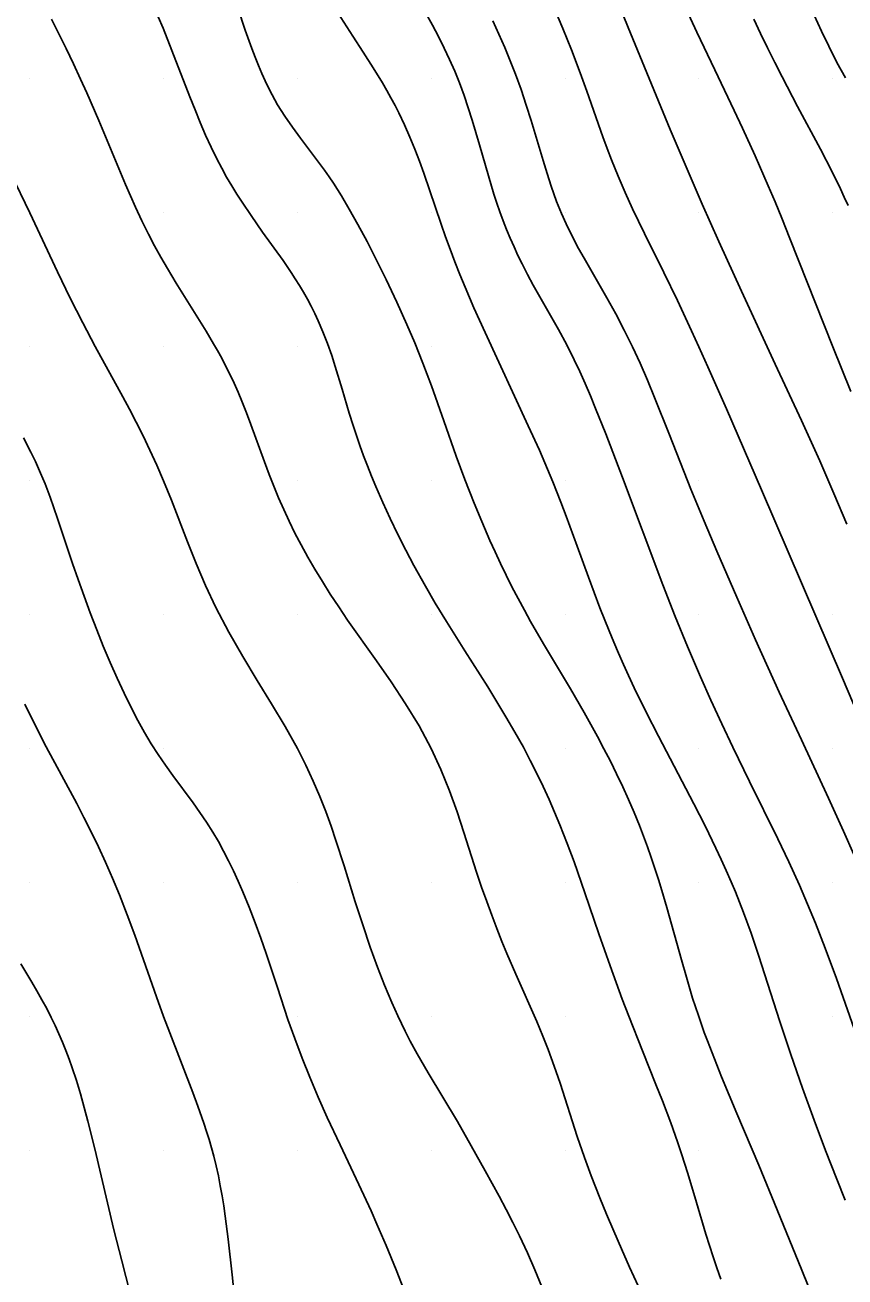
# Model space of a CAD drawing. Extents: x 2602990 to 2605851, y 618069 to 619180.
# Drawn here: x 2604279.82 to 2604310.45, y 618345.28 to 618392.01 of the extents above; entities that cross this region are included whole.
import ezdxf

# ---------------------------------------------------------------- set-up
doc = ezdxf.new("R2010")
doc.units = 0
for name, color, linetype in [('Default', 7, 'Continuous'), ('DTM Contours Major', 7, 'Continuous'), ('DTM Contours Minor', 7, 'Continuous'), ('Exist DTM Breakline Underwater', 7, 'Continuous'), ('Exist DTM Scan Elevation Point', 7, 'Continuous')]:
    doc.layers.add(name, color=color, linetype=linetype)

# ---------------------------------------------------------------- blocks, each defined once
blk = doc.blocks.new('POINT_DISPLAY')
at = {"layer": 'Default'}
blk.add_line((0, 0), (0, 0), dxfattribs=at)

msp = doc.modelspace()

# ---------------------------------------------------------------- linework, layer by layer
at = {"layer": 'DTM Contours Major'}
for points in [[(2604301.228, 618394.692), (2604302.36, 618391.918), (2604303.317, 618389.588), (2604303.923, 618388.113), (2604304.441, 618386.891), (2604305.122, 618385.328), (2604305.747, 618383.927), (2604306.585, 618382.082), (2604307.845, 618379.358), (2604308.825, 618377.247), (2604309.509, 618375.742), (2604310.043, 618374.526), (2604310.525, 618373.386)], [(2604279.813, 618366.666), (2604280.212, 618365.853), (2604280.616, 618365.069), (2604281.758, 618362.952), (2604282.026, 618362.436), (2604282.296, 618361.899), (2604282.566, 618361.341), (2604282.833, 618360.763), (2604283.096, 618360.164), (2604283.353, 618359.544), (2604283.643, 618358.798), (2604283.924, 618358.035), (2604284.735, 618355.736), (2604285, 618355), (2604285.228, 618354.392), (2604286.092, 618352.168), (2604286.283, 618351.656), (2604286.506, 618351.022), (2604286.608, 618350.712), (2604286.703, 618350.404), (2604286.792, 618350.098), (2604286.875, 618349.792), (2604286.964, 618349.425), (2604287.046, 618349.056), (2604287.119, 618348.685), (2604287.186, 618348.311), (2604287.247, 618347.934), (2604287.302, 618347.553), (2604287.413, 618346.689), (2604287.557, 618345.364), (2604287.695, 618344.027)]]:
    msp.add_lwpolyline(points, dxfattribs=at)
at = {"layer": 'DTM Contours Minor'}
for points in [[(2604287.777, 618392.653), (2604288.053, 618391.825), (2604288.295, 618391.141), (2604288.417, 618390.817), (2604288.54, 618390.505), (2604288.666, 618390.205), (2604288.853, 618389.793), (2604289.05, 618389.404), (2604289.259, 618389.032), (2604289.39, 618388.817), (2604289.526, 618388.607), (2604289.811, 618388.195), (2604290.109, 618387.79), (2604290.83, 618386.839), (2604291.009, 618386.592), (2604291.187, 618386.34), (2604291.341, 618386.11), (2604291.642, 618385.636), (2604291.937, 618385.141), (2604292.256, 618384.573), (2604292.602, 618383.93), (2604292.944, 618383.265), (2604293.318, 618382.508), (2604293.717, 618381.667), (2604294.091, 618380.835), (2604294.381, 618380.151), (2604294.684, 618379.392), (2604295.002, 618378.539), (2604295.464, 618377.235), (2604295.932, 618375.914), (2604296.254, 618375.05), (2604296.602, 618374.161), (2604296.885, 618373.474), (2604297.19, 618372.769), (2604297.383, 618372.344), (2604297.584, 618371.914), (2604297.795, 618371.48), (2604298.014, 618371.043), (2604298.242, 618370.605), (2604298.479, 618370.166), (2604298.711, 618369.75), (2604299.192, 618368.919), (2604300.195, 618367.228), (2604300.707, 618366.344), (2604300.959, 618365.898), (2604301.205, 618365.449), (2604301.447, 618364.998), (2604301.69, 618364.528), (2604301.925, 618364.056), (2604302.152, 618363.58), (2604302.371, 618363.101), (2604302.579, 618362.618), (2604302.778, 618362.132), (2604302.93, 618361.737), (2604303.076, 618361.339), (2604303.217, 618360.937), (2604303.352, 618360.532), (2604303.482, 618360.121), (2604303.609, 618359.706), (2604303.796, 618359.068), (2604304.341, 618357.115), (2604304.528, 618356.465), (2604304.763, 618355.691), (2604304.977, 618355.039), (2604305.2, 618354.407), (2604305.318, 618354.088), (2604305.574, 618353.425), (2604305.846, 618352.751), (2604306.417, 618351.386), (2604307.236, 618349.451), (2604307.921, 618347.786), (2604308.84, 618345.528), (2604309.082, 618344.953)], [(2604291.282, 618392.82), (2604292.066, 618391.602), (2604292.452, 618391.005), (2604292.823, 618390.421), (2604293.172, 618389.851), (2604293.337, 618389.57), (2604293.495, 618389.291), (2604293.646, 618389.012), (2604293.789, 618388.734), (2604294.005, 618388.283), (2604294.203, 618387.831), (2604294.386, 618387.379), (2604294.556, 618386.928), (2604294.717, 618386.48), (2604295.365, 618384.577), (2604295.531, 618384.112), (2604295.704, 618383.642), (2604295.883, 618383.169), (2604296.069, 618382.696), (2604296.261, 618382.226), (2604296.594, 618381.451), (2604297.009, 618380.536), (2604298.625, 618377.048), (2604299.037, 618376.137), (2604299.239, 618375.674), (2604299.541, 618374.957), (2604299.843, 618374.199), (2604300.04, 618373.681), (2604300.452, 618372.557), (2604300.868, 618371.406), (2604301.081, 618370.829), (2604301.298, 618370.256), (2604301.639, 618369.4), (2604301.814, 618368.978), (2604301.994, 618368.56), (2604302.178, 618368.145), (2604302.366, 618367.733), (2604302.583, 618367.272), (2604303.03, 618366.361), (2604303.489, 618365.462), (2604304.805, 618362.942), (2604305.226, 618362.116), (2604305.634, 618361.285), (2604305.83, 618360.868), (2604306.021, 618360.449), (2604306.204, 618360.028), (2604306.361, 618359.652), (2604306.513, 618359.273), (2604306.661, 618358.89), (2604306.944, 618358.113), (2604307.235, 618357.253), (2604308.006, 618354.847), (2604308.427, 618353.582), (2604308.861, 618352.33), (2604309.298, 618351.126), (2604309.722, 618350.005), (2604310.145, 618348.933), (2604310.464, 618348.15)], [(2604299.607, 618392.615), (2604299.916, 618391.886), (2604300.241, 618391.084), (2604300.567, 618390.225), (2604300.811, 618389.55), (2604301.411, 618387.834), (2604301.568, 618387.404), (2604301.73, 618386.978), (2604301.976, 618386.365), (2604302.238, 618385.76), (2604302.516, 618385.155), (2604302.965, 618384.233), (2604303.691, 618382.774), (2604304.195, 618381.731), (2604304.725, 618380.6), (2604305, 618380), (2604305.337, 618379.251), (2604306.028, 618377.687), (2604307.338, 618374.656), (2604310.363, 618367.633), (2604311.974, 618363.824)], [(2604304.446, 618392.765), (2604304.919, 618391.743), (2604305.587, 618390.344), (2604306.32, 618388.823), (2604306.632, 618388.159), (2604307.101, 618387.128), (2604307.59, 618386.01), (2604307.84, 618385.418), (2604308.094, 618384.805), (2604308.4, 618384.05), (2604310, 618380), (2604310.337, 618379.166), (2604310.678, 618378.336)], [(2604280.81, 618392.232), (2604281.086, 618391.688), (2604281.361, 618391.132), (2604281.631, 618390.566), (2604281.895, 618389.996), (2604282.129, 618389.477), (2604282.575, 618388.451), (2604283.581, 618386.064), (2604283.953, 618385.214), (2604284.191, 618384.7), (2604284.433, 618384.209), (2604284.66, 618383.775), (2604284.897, 618383.346), (2604285.143, 618382.92), (2604285.47, 618382.378), (2604286.587, 618380.586), (2604286.87, 618380.111), (2604287.009, 618379.868), (2604287.171, 618379.572), (2604287.33, 618379.269), (2604287.484, 618378.958), (2604287.635, 618378.639), (2604287.782, 618378.311), (2604287.925, 618377.975), (2604288.097, 618377.541), (2604288.264, 618377.096), (2604288.767, 618375.709), (2604288.945, 618375.237), (2604289.116, 618374.803), (2604289.296, 618374.368), (2604289.486, 618373.931), (2604289.689, 618373.491), (2604289.905, 618373.05), (2604290.136, 618372.605), (2604290.384, 618372.153), (2604290.649, 618371.697), (2604290.93, 618371.236), (2604291.228, 618370.767), (2604291.543, 618370.289), (2604291.875, 618369.802), (2604292.948, 618368.283), (2604293.499, 618367.491), (2604294.036, 618366.679), (2604294.543, 618365.848), (2604295, 618365), (2604295.362, 618364.219), (2604295.679, 618363.432), (2604295.961, 618362.648), (2604296.218, 618361.874), (2604296.694, 618360.386), (2604296.881, 618359.83), (2604297.069, 618359.295), (2604297.259, 618358.78), (2604297.449, 618358.284), (2604297.638, 618357.807), (2604297.828, 618357.348), (2604298.157, 618356.583), (2604298.942, 618354.813), (2604299.173, 618354.265), (2604299.367, 618353.772), (2604299.596, 618353.145), (2604299.813, 618352.508), (2604300.454, 618350.525), (2604300.724, 618349.736), (2604300.974, 618349.052), (2604301.294, 618348.231), (2604301.545, 618347.621), (2604301.815, 618346.985), (2604302.103, 618346.325), (2604302.408, 618345.644), (2604302.729, 618344.943)], [(2604284.803, 618392.315), (2604284.979, 618391.896), (2604285.314, 618391.062), (2604285.984, 618389.332), (2604286.176, 618388.847), (2604286.371, 618388.371), (2604286.571, 618387.905), (2604286.776, 618387.453), (2604286.989, 618387.016), (2604287.17, 618386.672), (2604287.356, 618386.338), (2604287.546, 618386.016), (2604287.738, 618385.705), (2604287.932, 618385.403), (2604288.27, 618384.897), (2604288.701, 618384.283), (2604289.462, 618383.218), (2604289.769, 618382.77), (2604289.917, 618382.542), (2604290.073, 618382.293), (2604290.224, 618382.04), (2604290.37, 618381.782), (2604290.51, 618381.519), (2604290.645, 618381.25), (2604290.775, 618380.975), (2604290.954, 618380.559), (2604291.122, 618380.127), (2604291.281, 618379.676), (2604291.413, 618379.268), (2604291.671, 618378.414), (2604291.938, 618377.52), (2604292.081, 618377.063), (2604292.204, 618376.69), (2604292.333, 618376.314), (2604292.47, 618375.936), (2604292.614, 618375.556), (2604292.765, 618375.173), (2604292.925, 618374.787), (2604293.185, 618374.19), (2604293.462, 618373.592), (2604293.752, 618372.998), (2604294.05, 618372.412), (2604294.354, 618371.839), (2604294.783, 618371.067), (2604295.149, 618370.434), (2604295.563, 618369.751), (2604296.251, 618368.657), (2604297.109, 618367.306), (2604297.452, 618366.752), (2604297.791, 618366.19), (2604298.122, 618365.622), (2604298.44, 618365.051), (2604298.699, 618364.562), (2604298.946, 618364.073), (2604299.179, 618363.587), (2604299.4, 618363.105), (2604299.609, 618362.627), (2604299.806, 618362.154), (2604300.079, 618361.46), (2604300.333, 618360.771), (2604300.735, 618359.619), (2604301.257, 618358.092), (2604301.68, 618356.889), (2604301.904, 618356.27), (2604302.136, 618355.644), (2604302.376, 618355.015), (2604302.886, 618353.724), (2604303.392, 618352.465), (2604303.633, 618351.856), (2604303.948, 618351.027), (2604304.198, 618350.328), (2604304.351, 618349.874), (2604304.585, 618349.141), (2604304.909, 618348.06), (2604305.262, 618346.871), (2604305.391, 618346.454), (2604305.527, 618346.036), (2604305.669, 618345.617), (2604305.821, 618345.196)], [(2604294.806, 618392.426), (2604295.041, 618392.006), (2604295.266, 618391.582), (2604295.481, 618391.155), (2604295.684, 618390.723), (2604295.874, 618390.288), (2604296.052, 618389.85), (2604296.223, 618389.388), (2604296.381, 618388.925), (2604296.528, 618388.462), (2604296.8, 618387.543), (2604297.133, 618386.389), (2604297.342, 618385.705), (2604297.451, 618385.369), (2604297.565, 618385.038), (2604297.687, 618384.705), (2604297.815, 618384.376), (2604297.949, 618384.051), (2604298.09, 618383.73), (2604298.237, 618383.412), (2604298.392, 618383.097), (2604298.598, 618382.7), (2604298.812, 618382.307), (2604299.756, 618380.646), (2604300.062, 618380.076), (2604300.342, 618379.516), (2604300.546, 618379.08), (2604300.747, 618378.631), (2604300.944, 618378.171), (2604301.138, 618377.703), (2604301.517, 618376.749), (2604302.141, 618375.117), (2604303.653, 618371.117), (2604304.114, 618369.935), (2604304.573, 618368.81), (2604305.058, 618367.678), (2604305.445, 618366.811), (2604305.849, 618365.933), (2604306.268, 618365.05), (2604306.891, 618363.777), (2604307.947, 618361.637), (2604308.358, 618360.774), (2604308.753, 618359.908), (2604308.959, 618359.434), (2604309.157, 618358.961), (2604309.35, 618358.489), (2604309.715, 618357.553), (2604310.137, 618356.415), (2604310.8, 618354.547)], [(2604297.305, 618392.164), (2604297.526, 618391.674), (2604297.742, 618391.179), (2604297.948, 618390.681), (2604298.142, 618390.182), (2604298.352, 618389.602), (2604298.546, 618389.023), (2604298.729, 618388.443), (2604299.176, 618386.954), (2604299.326, 618386.471), (2604299.479, 618386.001), (2604299.683, 618385.431), (2604299.865, 618384.977), (2604300.037, 618384.588), (2604300.236, 618384.178), (2604300.502, 618383.675), (2604300.708, 618383.308), (2604301.563, 618381.829), (2604301.893, 618381.23), (2604302.211, 618380.62), (2604302.515, 618379.998), (2604302.797, 618379.386), (2604303.071, 618378.758), (2604303.34, 618378.112), (2604303.897, 618376.718), (2604304.7, 618374.687), (2604305.188, 618373.493), (2604305.662, 618372.371), (2604306.408, 618370.653), (2604307.114, 618369.066), (2604307.999, 618367.114), (2604308.824, 618365.332), (2604309.843, 618363.154), (2604310.401, 618361.924), (2604310.783, 618361.049)], [(2604307.048, 618392.235), (2604307.3, 618391.701), (2604307.56, 618391.162), (2604307.829, 618390.62), (2604308.105, 618390.078), (2604308.685, 618388.974), (2604309.539, 618387.375), (2604309.971, 618386.539), (2604310.283, 618385.902), (2604310.429, 618385.586), (2604310.568, 618385.271)], [(2604309.308, 618392.377), (2604309.573, 618391.787), (2604309.845, 618391.218), (2604310.153, 618390.617), (2604310.472, 618390.038)], [(2604279.296, 618386.475), (2604280, 618385), (2604281.037, 618382.8), (2604281.512, 618381.821), (2604281.982, 618380.896), (2604282.45, 618380.014), (2604283.475, 618378.139), (2604283.724, 618377.674), (2604283.978, 618377.188), (2604284.234, 618376.681), (2604284.491, 618376.148), (2604284.747, 618375.589), (2604285, 618375), (2604285.292, 618374.272), (2604285.891, 618372.718), (2604286.215, 618371.909), (2604286.566, 618371.09), (2604286.953, 618370.268), (2604287.439, 618369.347), (2604287.961, 618368.439), (2604288.499, 618367.545), (2604289.031, 618366.672), (2604289.539, 618365.822), (2604290, 618365), (2604290.314, 618364.387), (2604290.592, 618363.792), (2604290.839, 618363.214), (2604291.06, 618362.653), (2604291.259, 618362.107), (2604291.44, 618361.576), (2604291.742, 618360.63), (2604292.16, 618359.282), (2604292.437, 618358.425), (2604292.721, 618357.593), (2604292.995, 618356.842), (2604293.256, 618356.171), (2604293.524, 618355.529), (2604293.75, 618355.023), (2604294.025, 618354.452), (2604294.214, 618354.082), (2604294.473, 618353.606), (2604294.881, 618352.9), (2604295.975, 618351.077), (2604296.494, 618350.177), (2604297.017, 618349.243), (2604297.536, 618348.289), (2604297.794, 618347.8), (2604298.047, 618347.306), (2604298.292, 618346.812), (2604298.591, 618346.178), (2604298.872, 618345.545), (2604299.135, 618344.91)], [(2604279.764, 618376.6), (2604280.041, 618376.072), (2604280.211, 618375.721), (2604280.407, 618375.285), (2604280.571, 618374.883), (2604280.76, 618374.383), (2604281.036, 618373.594), (2604281.603, 618371.916), (2604281.813, 618371.309), (2604282.032, 618370.69), (2604282.262, 618370.065), (2604282.501, 618369.44), (2604282.748, 618368.823), (2604283.002, 618368.217), (2604283.26, 618367.63), (2604283.522, 618367.066), (2604283.784, 618366.531), (2604284.032, 618366.056), (2604284.282, 618365.609), (2604284.537, 618365.185), (2604284.799, 618364.779), (2604285.069, 618364.386), (2604285.347, 618363.998), (2604286.102, 618362.975), (2604286.354, 618362.621), (2604286.601, 618362.256), (2604286.841, 618361.878), (2604287.045, 618361.534), (2604287.24, 618361.179), (2604287.429, 618360.813), (2604287.611, 618360.437), (2604287.787, 618360.052), (2604287.957, 618359.659), (2604288.192, 618359.085), (2604288.416, 618358.502), (2604288.628, 618357.921), (2604288.829, 618357.348), (2604289.251, 618356.086), (2604289.646, 618354.895), (2604289.899, 618354.177), (2604290.174, 618353.446), (2604290.461, 618352.733), (2604290.775, 618351.994), (2604291.115, 618351.233), (2604291.592, 618350.216), (2604292.295, 618348.731), (2604292.748, 618347.748), (2604292.969, 618347.253), (2604293.311, 618346.456), (2604293.682, 618345.549), (2604294.4, 618343.732)], [(2604279.664, 618356.964), (2604280.076, 618356.289), (2604280.27, 618355.957), (2604280.456, 618355.627), (2604280.633, 618355.299), (2604280.801, 618354.97), (2604280.949, 618354.664), (2604281.088, 618354.357), (2604281.221, 618354.046), (2604281.348, 618353.732), (2604281.468, 618353.414), (2604281.584, 618353.09), (2604281.743, 618352.607), (2604281.894, 618352.113), (2604282.037, 618351.609), (2604282.174, 618351.097), (2604282.434, 618350.056), (2604283.147, 618347.044), (2604283.436, 618345.875), (2604283.738, 618344.711)]]:
    msp.add_lwpolyline(points, dxfattribs=at)
at = {"layer": 'Exist DTM Breakline Underwater'}
msp.add_spline([(2604068.235, 618404.026), (2604081.862, 618390.481), (2604106.657, 618363.116), (2604137.711, 618338.436), (2604184.389, 618299.643), (2604239.062, 618271.475), (2604260.626, 618254.325), (2604289.805, 618238.046)], degree=3, dxfattribs=at)

# ---------------------------------------------------------------- block references
at = {"layer": 'Exist DTM Scan Elevation Point', "xscale": 1.3123333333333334, "yscale": 1.3123333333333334}
for p in [(2604280, 618390), (2604285, 618390), (2604290, 618390), (2604295, 618390), (2604300, 618390), (2604305, 618390), (2604310, 618390), (2604280, 618385), (2604285, 618385), (2604290, 618385), (2604295, 618385), (2604300, 618385), (2604305, 618385), (2604310, 618385), (2604280, 618380), (2604285, 618380), (2604290, 618380), (2604295, 618380), (2604300, 618380), (2604305, 618380), (2604310, 618380), (2604280, 618375), (2604285, 618375), (2604290, 618375), (2604295, 618375), (2604300, 618375), (2604305, 618375), (2604310, 618375), (2604280, 618370), (2604285, 618370), (2604290, 618370), (2604295, 618370), (2604300, 618370), (2604305, 618370), (2604310, 618370), (2604280, 618365), (2604285, 618365), (2604290, 618365), (2604295, 618365), (2604300, 618365), (2604305, 618365), (2604310, 618365), (2604280, 618360), (2604285, 618360), (2604290, 618360), (2604295, 618360), (2604300, 618360), (2604305, 618360), (2604310, 618360), (2604280, 618355), (2604285, 618355), (2604290, 618355), (2604295, 618355), (2604300, 618355), (2604305, 618355), (2604310, 618355), (2604280, 618350), (2604285, 618350), (2604290, 618350), (2604295, 618350), (2604300, 618350), (2604305, 618350), (2604310, 618350)]:
    msp.add_blockref('POINT_DISPLAY', p, dxfattribs=at)

doc.saveas('drawing.dxf')
